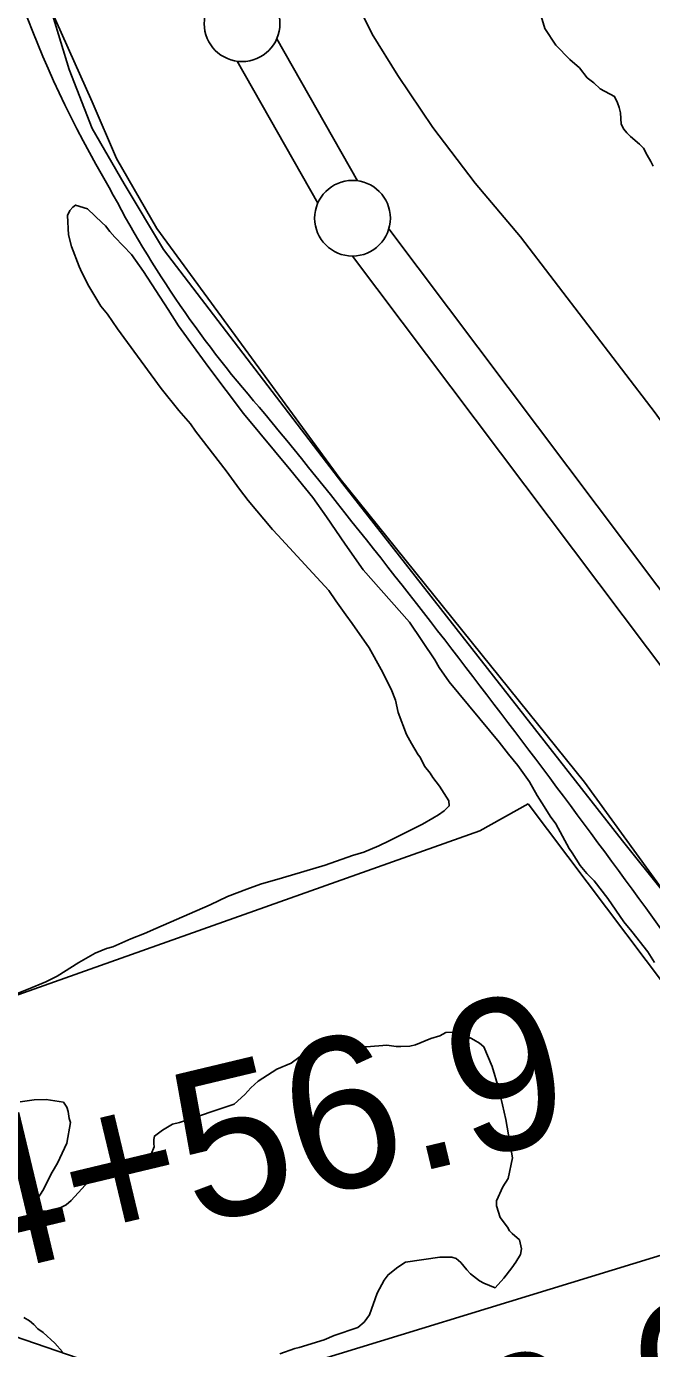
# Model space of a CAD drawing. Extents: x 3161564 to 3199464, y 849354 to 874788.
# Drawn here: x 3174720 to 3175133, y 858796 to 859669 of the extents above; entities that cross this region are included whole.
import ezdxf

# ---------------------------------------------------------------- set-up
doc = ezdxf.new("R2010")
doc.units = 0
for name, color, linetype in [('V-LEVE-TOET', 7, 'Continuous'), ('V-ROAD-CNTR', 7, 'Continuous'), ('V-SITE-VEGE', 7, 'Continuous'), ('V-SURV-IDEN', 7, 'Continuous'), ('V-SURV-LINE', 7, 'Continuous'), ('V-TOPO-SHOR', 7, 'Continuous')]:
    doc.layers.add(name, color=color, linetype=linetype)

msp = doc.modelspace()

# ---------------------------------------------------------------- linework, layer by layer
at = {"layer": 'V-LEVE-TOET'}
for points in [[(3174822.78, 860492.26), (3174886.6, 860028.81), (3174918.62, 859791.67), (3174921.63, 859740.59), (3174927.27, 859707.25), (3174948.58, 859663.98), (3174965.53, 859636.63), (3174988.54, 859602.23), (3175016.54, 859565.42), (3175046.49, 859530.13), (3175135.41, 859413.83), (3175254.44, 859247.93), (3175400.49, 859074.96)], [(3175459.51, 858433.36), (3175350.45, 858733.64), (3175314.47, 858825.09), (3175277.8, 858898.39), (3175238.01, 858970.18), (3175193.79, 859031.23), (3175113.88, 859131.14), (3174929.13, 859366.95), (3174810.69, 859521.64), (3174784.73, 859564.98), (3174763.7, 859601.67), (3174748.49, 859640.59), (3174737.49, 859676.72), (3174726.8, 859707.83), (3174714.33, 859748.25), (3174706.34, 859779.31), (3174701.82, 859809.92), (3174688.73, 859906.02), (3174645.12, 860283.31)]]:
    msp.add_lwpolyline(points, dxfattribs=at)
at = {"layer": 'V-ROAD-CNTR'}
for centre, radius, start, end in [((3175389.62, 859928.07), 715.04, 188.10879, 210.72846), ((3175429.18, 859902.46), 737.16, 207.44444, 221.58533), ((3169212.5, 854790.58), 7311.91, 35.385586, 39.212722)]:
    msp.add_arc(centre, radius, start, end, dxfattribs=at)
msp.add_spline([(3176879.13, 855651.91), (3176902.29, 855659.09), (3176934.11, 855667), (3176983.45, 855657.71), (3177040.65, 855639.06), (3177110.48, 855613.55), (3177170.58, 855601.76), (3177236.78, 855586.88), (3177274.78, 855573.53), (3177317.45, 855579.76), (3177362.6, 855595.69), (3177411.95, 855643.14), (3177451.73, 855679.19), (3177476.66, 855705.79), (3177478.27, 855736.95), (3177464.17, 855782.28), (3177430.75, 855833.4), (3177372.99, 855887.77), (3177287.84, 855954.83), (3177219.82, 855998.44), (3177152.98, 856039.39), (3177089.34, 856079.24), (3177023.39, 856134.32), (3176966.63, 856207.93), (3176895.25, 856290.08), (3176782.25, 856425.12), (3176693.16, 856545.3), (3176615.17, 856622.65), (3176543.92, 856726.5), (3176474.39, 856784.21), (3176414.35, 856823.58), (3176395.9, 856827.98), (3176350.82, 856806.18), (3176279.15, 856754.7), (3176211.55, 856707.42), (3176172.25, 856696.11), (3176141.13, 856702.01), (3176111.75, 856719.58), (3176032.57, 856777.37), (3175933.58, 856857.43), (3175839.01, 856930.26), (3175807.14, 856951.51), (3175770.09, 856958.67), (3175787.12, 856991.4), (3175795.09, 857040.68), (3175799.48, 857113.73), (3175810.82, 857206.92), (3175813.71, 857287.37), (3175807.75, 857386.83), (3175805.68, 857497.94), (3175801.94, 857543.61), (3175783.46, 857620.53), (3175760.24, 857716.11), (3175755.33, 857765.52), (3175754.53, 857815.64), (3175751.69, 857884.28), (3175756.31, 858015.46), (3175754.85, 858158.56), (3175753.05, 858270.8), (3175748.6, 858321.65), (3175736.5, 858372), (3175677.16, 858555.53), (3175602.24, 858747.09), (3175558.22, 858866.86), (3175502.52, 858986.22), (3175436.28, 859092.62), (3175371.24, 859185.12), (3175300.68, 859261.58), (3175219.1, 859367.23), (3175166.22, 859443.65), (3175175.33, 859507.13), (3175222, 859537.88), (3175285.34, 859568.35), (3175321.17, 859607.46), (3175310.3, 859667.21), (3175262.41, 859798.62), (3175224.64, 859877.87), (3175174.73, 859982.04), (3175144.84, 860115.36), (3175122.61, 860284.79), (3175088.43, 860568.57), (3175086.28, 860704.54), (3175072.2, 860854.52), (3175052.53, 860999.93), (3175047.5, 861166.8), (3175053.18, 861343.73), (3175066.7, 861550.38), (3175065.46, 861662.49), (3175040.18, 861767.75), (3175017.84, 861884.16), (3175008.36, 862033.9), (3174979.61, 862160.28), (3174952.14, 862274.65), (3174921.63, 862422.82), (3174896.96, 862525.55), (3174861.75, 862663.22), (3174841.1, 862738.01)], degree=3, dxfattribs=at)
at = {"layer": 'V-SITE-VEGE'}
for points in [[(3174662.9, 859010.24), (3174721.51, 859033), (3174733.09, 859038), (3174740.57, 859041.59), (3174754.82, 859050.62), (3174765.68, 859056.75), (3174773.15, 859059.96), (3174777.25, 859061.01), (3174789.2, 859066.37), (3174798.16, 859069.93), (3174805.63, 859073.15), (3174841.5, 859088.87), (3174853.09, 859094.24), (3174865.78, 859099.22), (3174874.74, 859102.41), (3174889.27, 859106.62), (3174917.6, 859115.05), (3174935.51, 859121.43), (3174942.97, 859123.53), (3174953.05, 859127.81), (3174959.78, 859131.04), (3174981.85, 859142.17), (3174988.59, 859146.14), (3174992.34, 859148.31), (3174996.09, 859150.84), (3174999.48, 859154.12), (3174999.17, 859157.46), (3174993.02, 859167.21), (3174988.66, 859172.85), (3174986.86, 859175.84), (3174983.22, 859180.35), (3174980.36, 859186.33), (3174978.9, 859187.84), (3174974.57, 859195.33), (3174971.33, 859201.32), (3174965.64, 859215.88), (3174963.92, 859224.07), (3174961.07, 859231.17), (3174954.62, 859244.25), (3174946.69, 859258.48), (3174935.46, 859274.62), (3174931.11, 859280.25), (3174924.58, 859289.63), (3174919.87, 859296.39), (3174906.76, 859310.7), (3174886.36, 859332.92), (3174882.71, 859336.69), (3174866.71, 859355.87), (3174860.9, 859363.39), (3174852.2, 859375.4), (3174831.87, 859401.7), (3174828.61, 859406.58), (3174820.96, 859415.24), (3174809.34, 859429.89), (3174780.32, 859469.32), (3174773.81, 859479.08), (3174769.44, 859484.34), (3174761.5, 859497.45), (3174756.83, 859506.43), (3174755.04, 859510.54), (3174750.07, 859523.61), (3174747.97, 859531.43), (3174747.44, 859544.05), (3174748.98, 859547.36), (3174750.87, 859549.56), (3174752.75, 859551.01), (3174760.5, 859548.66), (3174770.36, 859539.22), (3174772.55, 859537.33), (3174775.46, 859533.57), (3174778.73, 859529.81), (3174789.67, 859518.5), (3174797.64, 859507.24), (3174813.91, 859482.12), (3174820.78, 859471.25), (3174832.38, 859455.11), (3174840.73, 859443.84), (3174863.59, 859413.42), (3174894.86, 859375.81), (3174909.4, 859357.76), (3174918.46, 859345), (3174930.77, 859326.99), (3174942.73, 859310.1), (3174973.31, 859275.47), (3174989.96, 859250.71), (3174992.84, 859245.47)], [(3174992.84, 859245.47), (3174999.36, 859236.09), (3175032.45, 859196.23), (3175038.62, 859188.34), (3175044.8, 859180.81), (3175052.41, 859169.93), (3175057.45, 859160.95), (3175062.16, 859153.82), (3175066.13, 859147.45), (3175069.75, 859142.2), (3175078.76, 859126.1), (3175080.56, 859123.1), (3175085.99, 859114.85), (3175090.35, 859109.58), (3175095.09, 859104.68), (3175104.17, 859093.04), (3175114.67, 859077.65), (3175120.13, 859071.26)], [(3175120.13, 859071.26), (3175130.66, 859057.73), (3175135, 859050.61)], [(3175013.58, 858845), (3175019.44, 858840.46), (3175022.38, 858838.92), (3175029.75, 858835.83), (3175035.41, 858842.05), (3175040.72, 858849), (3175043.38, 858852.67), (3175046.43, 858857.81), (3175047.23, 858861.51), (3175045.85, 858867.46), (3175041.1, 858871.62), (3175039.27, 858873.51), (3175037.83, 858875.76), (3175033.11, 858882.14), (3175030.64, 858889.97), (3175030.7, 858893.31), (3175034.93, 858902.51), (3175038.36, 858908.02), (3175041.19, 858921.69), (3175036.78, 858946.99), (3175034.72, 858956.67), (3175031.94, 858967.84), (3175027.72, 858982), (3175022.38, 858995.07), (3175019.45, 858997.35), (3175015.78, 858999.63), (3175011.36, 859001.93), (3175004.73, 859004.64), (3174997.31, 859004.39), (3174993.19, 859002.23), (3174987.23, 859000.48), (3174977.14, 858996.2), (3174973.43, 858995.52), (3174967.49, 858995.25), (3174964.52, 858995.3), (3174958.23, 858996.14), (3174944.86, 858994.88), (3174933.36, 858995.07), (3174925.23, 858996.69), (3174921.15, 858997.13), (3174918.93, 858997.54), (3174911.12, 858995.81), (3174907.37, 858993.65), (3174900.23, 858987.83), (3174894.98, 858984.21), (3174885.64, 858980.29), (3174873.27, 858972.33), (3174868.37, 858967.96), (3174864.59, 858963.57), (3174857.43, 858957.02)], [(3174857.43, 858957.02), (3174821.25, 858945.01), (3174816.79, 858943.97), (3174810.05, 858940), (3174804.79, 858936.01), (3174804.38, 858933.79), (3174804.34, 858931.19), (3174804.67, 858928.96), (3174802.73, 858924.17), (3174799.37, 858922.37), (3174792.65, 858919.89), (3174775.9, 858916.09), (3174771.04, 858914.32), (3174763.91, 858908.87), (3174749.93, 858893.52), (3174746.54, 858890.61), (3174739.81, 858887.39), (3174734.23, 858886.37), (3174725.33, 858886.52), (3174723.14, 858888.41), (3174727.69, 858894.64), (3174731.12, 858900.14), (3174737.26, 858912.28), (3174740.69, 858918.16), (3174746.85, 858931.41), (3174749.3, 858945.09), (3174748.6, 858947.7), (3174747.94, 858952.16), (3174746.87, 858955.15), (3174744.7, 858958.52), (3174733.23, 858960.19), (3174725.44, 858959.95), (3174716.15, 858958.62)], [(3174887.7, 858792.2), (3174897.41, 858795.75), (3174900.39, 858796.44), (3174916.79, 858801.36), (3174923.51, 858804.22), (3174939.18, 858809.52), (3174943.32, 858813.16), (3174946.73, 858817.93), (3174951.8, 858832.31), (3174956.39, 858840.76), (3174959.04, 858844.43), (3174965.43, 858849.51), (3174970.68, 858852.76), (3174993.36, 858856.1), (3175001.15, 858855.97), (3175004.1, 858855.18), (3175007.02, 858852.53), (3175011.02, 858847.64), (3175013.58, 858845)], [(3174718.6, 858816.16), (3174722.27, 858813.87), (3174725.2, 858811.59), (3174727.74, 858808.58), (3174731.42, 858806.3), (3174739.09, 858799.12), (3174744.19, 858793.47)]]:
    msp.add_lwpolyline(points, dxfattribs=at)
at = {"layer": 'V-SURV-LINE'}
for points in [[(3174885.57, 859660.9), (3174938.78, 859567.14)], [(3174912.69, 859552.33), (3174859.48, 859646.1)], [(3174959.59, 859535.41), (3175332.98, 859038.87)], [(3175309.02, 859020.83), (3174935.63, 859517.37)]]:
    msp.add_lwpolyline(points, dxfattribs=at)
for centre in [(3174862.67, 859670.87), (3174935.59, 859542.36)]:
    msp.add_circle(centre, 25, dxfattribs=at)
at = {"layer": 'V-TOPO-SHOR'}
for points in [[(3174710.49, 859764.82), (3174726.48, 859702.65), (3174747.79, 859654.69), (3174763.78, 859619.16), (3174779.77, 859581.85), (3174806.41, 859535.67), (3174927.21, 859370.47), (3175088.86, 859169.74), (3175149.25, 859086.25), (3175236.29, 858969.01), (3175278.93, 858899.73), (3175328.66, 858796.7), (3175358.86, 858730.98)], [(3175134.18, 859576.68), (3175132.68, 859579.83), (3175130.07, 859584.1), (3175127.7, 859588.6), (3175125.07, 859591.32), (3175119.13, 859596.32), (3175116.72, 859598.81), (3175114.76, 859601.29), (3175113.03, 859604.44), (3175112.49, 859612.03), (3175111.65, 859615.61), (3175110.59, 859618.52), (3175108.65, 859622.79), (3175099.16, 859627.85), (3175094.99, 859631.7), (3175090.59, 859635.12), (3175085.57, 859641.66), (3175079.2, 859647.12), (3175069.78, 859656.63), (3175062.61, 859667.67), (3175060.07, 859675.73)], [(3173942.28, 858897.54), (3174005.27, 858865.98), (3174044.35, 858865.98), (3174097.64, 858864.2), (3174206, 858899.73), (3174392.52, 858960.13), (3174415.61, 858953.02), (3174429.82, 858944.14), (3174458.25, 858937.03), (3174504.43, 858942.36), (3174694.5, 859022.3), (3175019.58, 859137.76), (3175051.55, 859155.53)], [(3175051.55, 859155.53), (3175181.23, 858983.22), (3175227.41, 858921.05), (3175259.39, 858857.1), (3175294.91, 858734.53), (3175364.19, 858560.44), (3175444.13, 858363.27), (3175472.55, 858267.34), (3175479.66, 858205.17), (3175483.21, 858031.09), (3175470.77, 857691.8)], [(3174024.81, 858553.34), (3174497.33, 858745.19), (3174712.27, 858803.81), (3174831.28, 858762.95), (3175161.69, 858864.2)]]:
    msp.add_lwpolyline(points, dxfattribs=at)

# ---------------------------------------------------------------- texts
at = {"layer": 'V-SURV-IDEN'}
for s, rotation, p in [('714+56.9', 13.46137, (3174538.25, 858806.63)), ('716+36.6', 18.27823, (3174677.43, 858565.35))]:
    msp.add_text(s, height=100, rotation=rotation, dxfattribs=at).set_placement(p)

doc.saveas('drawing.dxf')
